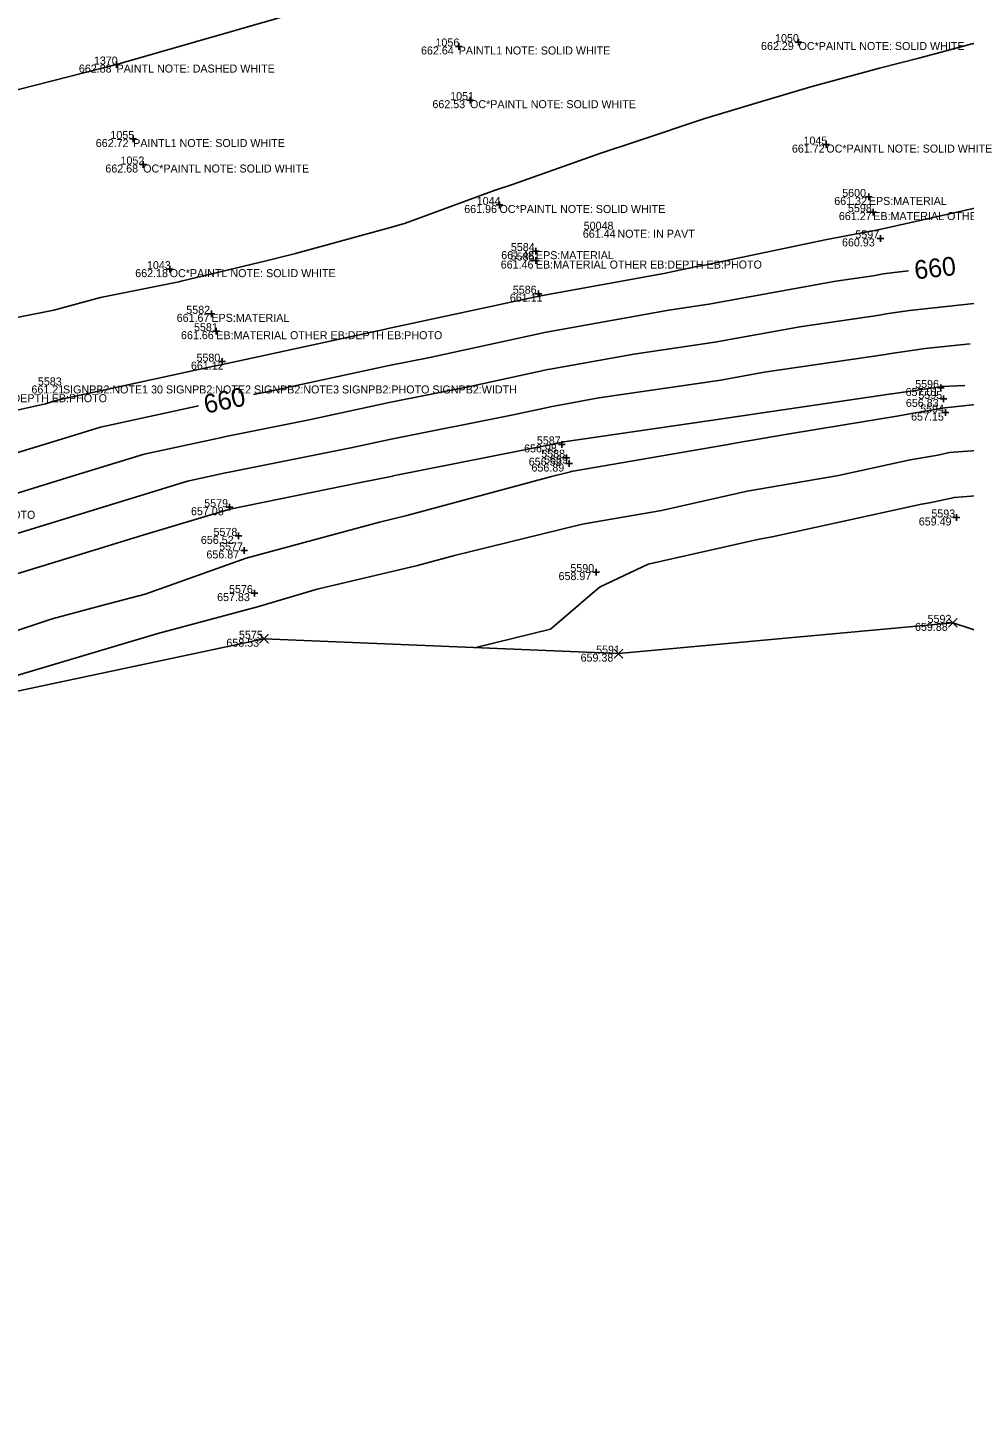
# Model space of a CAD drawing. Extents: x 2129350 to 2137777, y 657588 to 659885.
# Drawn here: x 2131679.7 to 2131820.1, y 658068.2 to 658276.6 of the extents above; entities that cross this region are included whole.
import ezdxf

# ---------------------------------------------------------------- set-up
doc = ezdxf.new("R2010")
doc.units = 0
for name, color, linetype in [('DT_X_Contour_Major', 7, 'Continuous'), ('DT_X_Contour_Minor', 7, 'Continuous'), ('DT_X_TIN_Hull', 7, 'Continuous'), ('PV_X_COP', 7, 'Continuous'), ('SV_X_Random_Point', 7, 'Continuous'), ('SV_X_Shot_Marker', 7, 'Continuous'), ('SV_X_Text_Comment', 7, 'Continuous'), ('SV_X_Text_Elevation', 7, 'Continuous'), ('SV_X_Text_Name', 7, 'Continuous')]:
    doc.layers.add(name, color=color, linetype=linetype)

msp = doc.modelspace()

# ---------------------------------------------------------------- linework, layer by layer
at = {"layer": 'DT_X_Contour_Major'}
for points in [[(2131811.77, 658240.13), (2131809.62, 658239.89), (2131807.95, 658239.65), (2131806.45, 658239.37), (2131800.84, 658238.55), (2131781.82, 658235.1), (2131775.82, 658234.22), (2131757.18, 658230.86), (2131756.99, 658230.82), (2131740, 658227.14), (2131733.63, 658225.87), (2131715.63, 658221.98), (2131713.55, 658221.56)], [(2131705.32, 658219.85), (2131690.64, 658216.66), (2131684.78, 658214.86), (2131678.24, 658212.86), (2131660.53, 658208.95), (2131659.59, 658208.78), (2131657.76, 658208.18), (2131650.26, 658206.83), (2131633.69, 658201.53), (2131624.79, 658199.98), (2131608.84, 658194.36), (2131608.81, 658194.36)]]:
    msp.add_lwpolyline(points, dxfattribs=at)
at = {"layer": 'DT_X_Contour_Minor'}
for points in [[(2131825.76, 658275.38), (2131813.32, 658272.02), (2131807.41, 658270.5), (2131797.09, 658267.71), (2131789.22, 658265.38), (2131781.22, 658262.94), (2131770.9, 658259.52), (2131765.47, 658257.73), (2131752.41, 658253.08), (2131749.8, 658252.22), (2131736.22, 658247.23), (2131733.89, 658246.57), (2131719.84, 658242.73), (2131715.44, 658241.61), (2131702.7, 658238.55), (2131702.38, 658238.47), (2131690.63, 658236.11), (2131683.63, 658234.2), (2131672.71, 658232.09)], [(2131658.94, 658215), (2131682.39, 658220.17), (2131683.31, 658220.45), (2131684.13, 658220.71), (2131707.63, 658225.82), (2131708.9, 658226.09), (2131709.36, 658226.18), (2131733.34, 658231.37), (2131733.76, 658231.46), (2131756.31, 658236.34), (2131756.33, 658236.34), (2131775.05, 658239.73), (2131779.79, 658240.72), (2131780.93, 658240.94), (2131799.52, 658244.8), (2131805.55, 658245.95), (2131805.9, 658246.01), (2131807.21, 658246.28), (2131822.78, 658249.77)], [(2131825.25, 658235.62), (2131811.92, 658234.17), (2131808.38, 658233.65), (2131807.38, 658233.47), (2131795.48, 658231.73), (2131782.71, 658229.41), (2131770.58, 658227.64), (2131758.04, 658225.37), (2131757.67, 658225.3), (2131746.24, 658222.82), (2131733.92, 658220.37), (2131721.9, 658217.77), (2131709.42, 658215.28), (2131708.79, 658215.15), (2131697.15, 658212.61), (2131686.24, 658209.27), (2131674.09, 658205.55)], [(2131669.94, 658198.24), (2131687.71, 658203.68), (2131703.66, 658208.57), (2131709.37, 658209.81), (2131709.68, 658209.88), (2131728.17, 658213.56), (2131734.21, 658214.86), (2131752.48, 658218.51), (2131758.35, 658219.78), (2131758.9, 658219.89), (2131765.34, 658221.05), (2131783.6, 658223.72), (2131790.13, 658224.91), (2131808.3, 658227.56), (2131808.81, 658227.66), (2131814.23, 658228.45), (2131821, 658229.18)], [(2131638.08, 658185.8), (2131652.11, 658188.44), (2131662.06, 658190.23), (2131662.1, 658190.25), (2131665.28, 658190.82), (2131665.79, 658190.93), (2131689.18, 658198.09), (2131696.97, 658200.48), (2131710.02, 658204.39), (2131729.61, 658208.39), (2131734.44, 658209.35), (2131734.49, 658209.36), (2131758.72, 658214.19), (2131759.02, 658214.26), (2131759.76, 658214.4), (2131760.1, 658214.46), (2131784.49, 658218.03), (2131784.77, 658218.08), (2131809.22, 658221.66), (2131809.24, 658221.66), (2131816.54, 658222.73), (2131816.74, 658222.75), (2131820.21, 658222.94)], [(2131832.55, 658221.2), (2131817.19, 658219.56), (2131812.2, 658218.73), (2131810.3, 658218.37), (2131793.93, 658215.69), (2131785.74, 658214.3), (2131785.27, 658214.19), (2131761.19, 658210.03), (2131761.1, 658210), (2131760.69, 658209.89), (2131758.24, 658209.29), (2131736.56, 658203.42), (2131732.46, 658202.45), (2131712.44, 658197.04), (2131697.33, 658191.65), (2131690.83, 658189.92), (2131683.4, 658187.94), (2131666.98, 658182.48)], [(2131834.03, 658214.06), (2131817.92, 658212.87), (2131816.16, 658212.48), (2131812, 658211.78), (2131801.25, 658209.42), (2131787.55, 658207.09), (2131774.71, 658204.19), (2131763.15, 658202.19), (2131762.42, 658202.01), (2131762.23, 658201.96), (2131743.67, 658197.41), (2131738.13, 658195.91), (2131723.1, 658192.37), (2131714.14, 658189.75), (2131699.22, 658185.73), (2131678.56, 658179.6), (2131668.94, 658176.99), (2131665.07, 658174.44), (2131640.48, 658163.93), (2131638.89, 658164.21), (2131620.8, 658155.31), (2131614.1, 658156.84), (2131609.56, 658154.98), (2131597.47, 658170.45)], [(2131746.88, 658183.62), (2131758.08, 658186.37), (2131764.7, 658192.02), (2131765.55, 658192.75), (2131772.71, 658196.12), (2131789.37, 658199.88), (2131791.3, 658200.21), (2131813.69, 658205.13), (2131814.89, 658205.33), (2131818.64, 658206.15), (2131823.64, 658206.52)]]:
    msp.add_lwpolyline(points, dxfattribs=at)
at = {"layer": 'DT_X_TIN_Hull'}
msp.add_lwpolyline([(2131478.92, 658068.21), (2131503.79, 658070.83), (2131528.65, 658073.45), (2131573.86, 658152.61), (2131617.57, 658130.95), (2131669.63, 658175.29), (2131715.13, 658184.95), (2131768.27, 658182.72), (2131818.39, 658187.33), (2131898.11, 658161.24), (2131936.89, 658164.18)], dxfattribs=at)
at = {"layer": 'PV_X_COP'}
msp.add_lwpolyline([(2131451.49, 658205.21), (2131499.77, 658218.79), (2131547.68, 658232.21), (2131596.22, 658245.48), (2131644.19, 658258.61), (2131693.03, 658271.05), (2131740.4, 658284.7), (2131788.8, 658297.99), (2131837.2, 658311.72), (2131885.18, 658324.95), (2131933.63, 658338.43), (2131981.61, 658351.41), (2132029.82, 658365.04), (2132078.39, 658378.04), (2132126.27, 658391.57), (2132174.31, 658404.93), (2132222.67, 658417.74)], dxfattribs=at)
at = {"layer": 'SV_X_Random_Point'}
for p, q in [((2131817.73, 658186.66), (2131819.06, 658188)), ((2131817.73, 658188), (2131819.06, 658186.66)), ((2131714.46, 658184.28), (2131715.79, 658185.62)), ((2131714.46, 658185.62), (2131715.79, 658184.28)), ((2131767.61, 658182.05), (2131768.94, 658183.39)), ((2131767.61, 658183.39), (2131768.94, 658182.05))]:
    msp.add_line(p, q, dxfattribs=at)
at = {"layer": 'SV_X_Shot_Marker'}
for p, q in [((2131744.32, 658274.26), (2131744.32, 658273.26)), ((2131794.77, 658274.42), (2131795.77, 658274.42)), ((2131795.27, 658274.92), (2131795.27, 658273.92)), ((2131795.27, 658274.42), (2131795.27, 658274.42)), ((2131743.82, 658273.76), (2131744.82, 658273.76)), ((2131744.32, 658273.76), (2131744.32, 658273.76)), ((2131692.53, 658271.05), (2131693.53, 658271.05)), ((2131693.03, 658271.55), (2131693.03, 658270.55)), ((2131693.03, 658271.05), (2131693.03, 658271.05)), ((2131745.52, 658265.71), (2131746.52, 658265.71)), ((2131746.02, 658266.21), (2131746.02, 658265.21)), ((2131746.02, 658265.71), (2131746.02, 658265.71)), ((2131695.02, 658259.89), (2131696.02, 658259.89)), ((2131695.52, 658260.39), (2131695.52, 658259.39)), ((2131695.52, 658259.89), (2131695.52, 658259.89)), ((2131799.43, 658259.55), (2131799.43, 658258.55)), ((2131798.93, 658259.05), (2131799.93, 658259.05)), ((2131799.43, 658259.05), (2131799.43, 658259.05)), ((2131696.52, 658256.06), (2131697.52, 658256.06)), ((2131697.02, 658256.56), (2131697.02, 658255.56)), ((2131697.02, 658256.06), (2131697.02, 658256.06)), ((2131805.31, 658251.2), (2131806.31, 658251.2)), ((2131805.81, 658251.7), (2131805.81, 658250.7)), ((2131805.81, 658251.2), (2131805.81, 658251.2)), ((2131749.93, 658249.99), (2131750.93, 658249.99)), ((2131750.43, 658250.49), (2131750.43, 658249.49)), ((2131750.43, 658249.99), (2131750.43, 658249.99)), ((2131805.97, 658248.92), (2131806.97, 658248.92)), ((2131806.47, 658249.42), (2131806.47, 658248.42)), ((2131806.47, 658248.92), (2131806.47, 658248.92)), ((2131807.07, 658244.97), (2131808.07, 658244.97)), ((2131807.57, 658245.47), (2131807.57, 658244.47)), ((2131807.57, 658244.97), (2131807.57, 658244.97)), ((2131755.4, 658243.07), (2131756.4, 658243.07)), ((2131755.9, 658243.57), (2131755.9, 658242.57)), ((2131755.9, 658243.07), (2131755.9, 658243.07)), ((2131701, 658240.87), (2131701, 658239.87)), ((2131755.39, 658241.66), (2131756.39, 658241.66)), ((2131755.89, 658242.16), (2131755.89, 658241.16)), ((2131755.89, 658241.66), (2131755.89, 658241.66)), ((2131700.5, 658240.37), (2131701.5, 658240.37)), ((2131701, 658240.37), (2131701, 658240.37)), ((2131755.77, 658236.69), (2131756.77, 658236.69)), ((2131756.27, 658237.19), (2131756.27, 658236.19)), ((2131756.27, 658236.69), (2131756.27, 658236.69)), ((2131706.75, 658233.67), (2131707.75, 658233.67)), ((2131707.25, 658234.17), (2131707.25, 658233.17)), ((2131707.25, 658233.67), (2131707.25, 658233.67)), ((2131707.48, 658231.07), (2131708.48, 658231.07)), ((2131707.98, 658231.57), (2131707.98, 658230.57)), ((2131707.98, 658231.07), (2131707.98, 658231.07)), ((2131708.38, 658226.5), (2131709.38, 658226.5)), ((2131708.88, 658227), (2131708.88, 658226)), ((2131708.88, 658226.5), (2131708.88, 658226.5)), ((2131816.11, 658222.55), (2131817.11, 658222.55)), ((2131816.61, 658223.05), (2131816.61, 658222.05)), ((2131816.61, 658222.55), (2131816.61, 658222.55)), ((2131816.52, 658220.91), (2131817.52, 658220.91)), ((2131817.02, 658221.41), (2131817.02, 658220.41)), ((2131817.02, 658220.91), (2131817.02, 658220.91)), ((2131816.78, 658218.86), (2131817.78, 658218.86)), ((2131817.28, 658219.36), (2131817.28, 658218.36)), ((2131817.28, 658218.86), (2131817.28, 658218.86)), ((2131759.3, 658214.09), (2131760.3, 658214.09)), ((2131759.8, 658214.59), (2131759.8, 658213.59)), ((2131759.8, 658214.09), (2131759.8, 658214.09)), ((2131759.97, 658212.1), (2131760.97, 658212.1)), ((2131760.47, 658212.6), (2131760.47, 658211.6)), ((2131760.47, 658212.1), (2131760.47, 658212.1)), ((2131760.9, 658211.72), (2131760.9, 658210.72)), ((2131760.4, 658211.22), (2131761.4, 658211.22)), ((2131760.9, 658211.22), (2131760.9, 658211.22)), ((2131709.94, 658205.17), (2131709.94, 658204.17)), ((2131709.44, 658204.67), (2131710.44, 658204.67)), ((2131709.94, 658204.67), (2131709.94, 658204.67)), ((2131818.47, 658203.13), (2131819.47, 658203.13)), ((2131818.97, 658203.63), (2131818.97, 658202.63)), ((2131818.97, 658203.13), (2131818.97, 658203.13)), ((2131710.82, 658200.37), (2131711.82, 658200.37)), ((2131711.32, 658200.87), (2131711.32, 658199.87)), ((2131711.32, 658200.37), (2131711.32, 658200.37)), ((2131711.66, 658198.19), (2131712.66, 658198.19)), ((2131712.16, 658198.69), (2131712.16, 658197.69)), ((2131712.16, 658198.19), (2131712.16, 658198.19)), ((2131764.45, 658194.94), (2131765.45, 658194.94)), ((2131764.95, 658195.44), (2131764.95, 658194.44)), ((2131764.95, 658194.94), (2131764.95, 658194.94)), ((2131713.22, 658191.79), (2131714.22, 658191.79)), ((2131713.72, 658192.29), (2131713.72, 658191.29)), ((2131713.72, 658191.79), (2131713.72, 658191.79))]:
    msp.add_line(p, q, dxfattribs=at)

# ---------------------------------------------------------------- texts
at = {"layer": 'DT_X_Contour_Major'}
for rotation, p in [(6.1956, (2131812.77, 658238.83)), (11.7367, (2131706.43, 658218.69))]:
    msp.add_text('660', height=2.8, rotation=rotation, dxfattribs=at).set_placement(p)
at = {"layer": 'SV_X_Text_Comment'}
for s, p in [('OC*PAINTL NOTE: SOLID WHITE', (2131795.27, 658273.23)), ('PAINTL1 NOTE: SOLID WHITE', (2131744.32, 658272.56)), ('PAINTL NOTE: DASHED WHITE', (2131693.03, 658269.85)), ('OC*PAINTL NOTE: SOLID WHITE', (2131746.02, 658264.51)), ('PAINTL1 NOTE: SOLID WHITE', (2131695.52, 658258.68)), ('OC*PAINTL NOTE: SOLID WHITE', (2131799.43, 658257.85)), ('OC*PAINTL NOTE: SOLID WHITE', (2131697.02, 658254.86)), ('EPS:MATERIAL', (2131805.81, 658250)), ('OC*PAINTL NOTE: SOLID WHITE', (2131750.43, 658248.79)), ('EB:MATERIAL OTHER EB:DEPTH EB:PHOTO', (2131806.47, 658247.73)), ('NOTE: IN PAVT', (2131768.12, 658245.08)), ('EPS:MATERIAL', (2131755.9, 658241.87)), ('EB:MATERIAL OTHER EB:DEPTH EB:PHOTO', (2131755.89, 658240.46)), ('OC*PAINTL NOTE: SOLID WHITE', (2131701, 658239.17)), ('EPS:MATERIAL', (2131707.25, 658232.47)), ('EB:MATERIAL OTHER EB:DEPTH EB:PHOTO', (2131707.98, 658229.87)), ('SIGNPB2:NOTE1 30 SIGNPB2:NOTE2 SIGNPB2:NOTE3 SIGNPB2:PHOTO SIGNPB2:WIDTH', (2131685, 658221.73)), ('EB:MATERIAL OTHER EB:DEPTH EB:PHOTO', (2131657.72, 658220.42)), ('PL:LOCATION UNDERGROUND PL:VOLTAGE PL:NOTE PL:PHOTO', (2131630.65, 658202.93))]:
    msp.add_text(s, height=1.2, dxfattribs=at).set_placement(p)
at = {"layer": 'SV_X_Text_Elevation'}
for s, p in [('662.29', (2131789.64, 658273.23)), ('662.64', (2131738.67, 658272.56)), ('662.88', (2131687.38, 658269.85)), ('662.53', (2131740.38, 658264.51)), ('662.72', (2131689.91, 658258.68)), ('661.72', (2131794.27, 658257.85)), ('662.68', (2131691.35, 658254.86)), ('661.32', (2131800.62, 658250)), ('661.96', (2131745.15, 658248.79)), ('661.27', (2131801.31, 658247.73)), ('661.44', (2131762.93, 658245.08)), ('660.93', (2131801.78, 658243.78)), ('661.48', (2131750.7, 658241.87)), ('661.46', (2131750.62, 658240.46)), ('662.18', (2131695.83, 658239.17)), ('661.11', (2131751.99, 658235.49)), ('661.67', (2131702.04, 658232.47)), ('661.66', (2131702.69, 658229.87)), ('661.12', (2131704.18, 658225.3)), ('661.21', (2131680.27, 658221.73)), ('657.01', (2131811.31, 658221.35)), ('656.83', (2131811.36, 658219.71)), ('657.15', (2131812.14, 658217.66)), ('656.98', (2131754.12, 658212.89)), ('656.52', (2131754.82, 658210.9)), ('656.89', (2131755.23, 658210.02)), ('657.08', (2131704.19, 658203.47)), ('659.49', (2131813.29, 658201.93)), ('656.52', (2131705.67, 658199.17)), ('656.87', (2131706.5, 658196.99)), ('658.97', (2131759.29, 658193.74)), ('657.83', (2131708.1, 658190.59)), ('659.88', (2131812.72, 658186.13)), ('658.53', (2131709.49, 658183.75)), ('659.38', (2131762.59, 658181.52))]:
    msp.add_text(s, height=1.2, dxfattribs=at).set_placement(p)
at = {"layer": 'SV_X_Text_Name'}
for s, p in [('1056', (2131740.84, 658273.76)), ('1050', (2131791.75, 658274.42)), ('1370', (2131689.63, 658271.05)), ('1051', (2131743.04, 658265.71)), ('1055', (2131692.11, 658259.89)), ('1045', (2131796.01, 658259.05)), ('1052', (2131693.62, 658256.06)), ('1044', (2131747.02, 658249.99)), ('5600', (2131801.81, 658251.2)), ('5598', (2131802.68, 658248.92)), ('50048', (2131763.06, 658246.28)), ('5597', (2131803.78, 658244.97)), ('5585', (2131752.12, 658241.66)), ('5584', (2131752.14, 658243.07)), ('1043', (2131697.59, 658240.37)), ('5586', (2131752.43, 658236.69)), ('5582', (2131703.48, 658233.67)), ('5581', (2131704.64, 658231.07)), ('5580', (2131705.01, 658226.5)), ('5583', (2131681.24, 658222.93)), ('5596', (2131812.75, 658222.55)), ('5595', (2131813.23, 658220.91)), ('5594', (2131813.5, 658218.86)), ('5587', (2131756.04, 658214.09)), ('5588', (2131756.69, 658212.1)), ('5589', (2131757.12, 658211.22)), ('5579', (2131706.17, 658204.67)), ('5593', (2131815.18, 658203.13)), ('5578', (2131707.56, 658200.37)), ('5577', (2131708.41, 658198.19)), ('5590', (2131761.06, 658194.94)), ('5576', (2131709.89, 658191.79)), ('5592', (2131814.61, 658187.33)), ('5575', (2131711.38, 658184.95)), ('5591', (2131764.92, 658182.72))]:
    msp.add_text(s, height=1.2, dxfattribs=at).set_placement(p)

doc.saveas('drawing.dxf')
